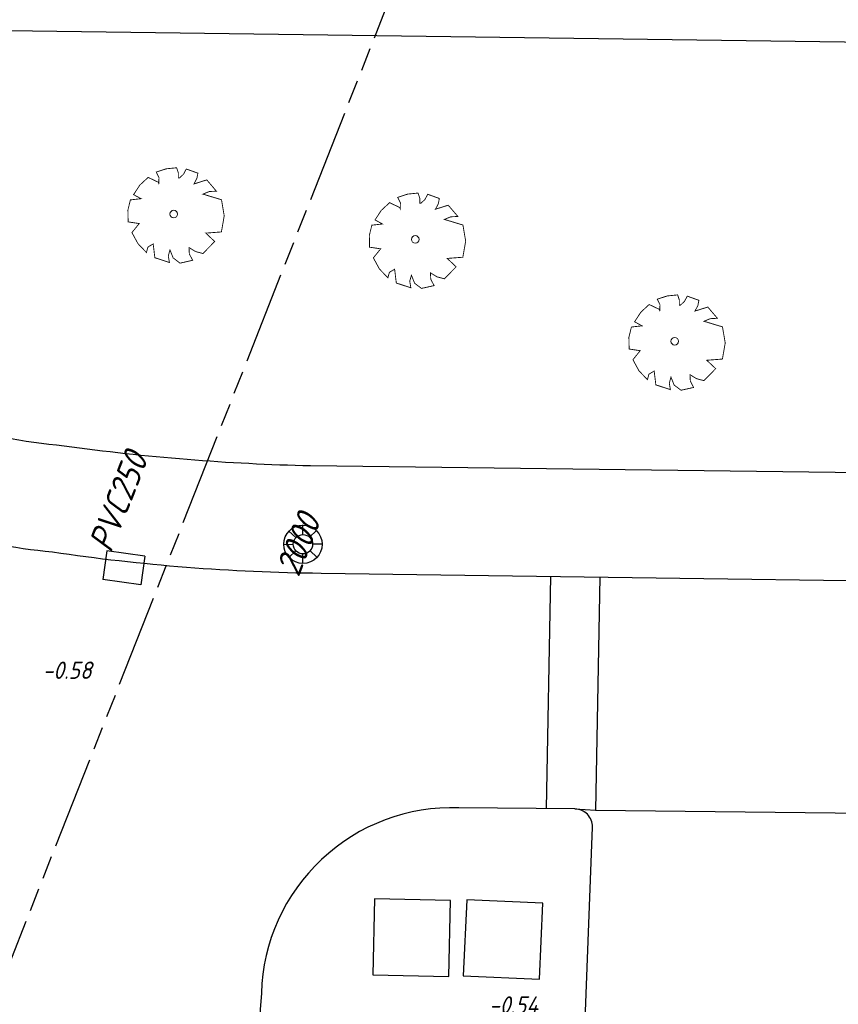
# Model space of a CAD drawing. Header units: metres. Extents: x 111546 to 149831, y 498798 to 507863.
# Tile 870 of 1056: x 111974 to 111995, y 501741 to 501767. Entities that reach past the tile are written whole.
import ezdxf
from ezdxf.enums import TextEntityAlignment as Align

# ---------------------------------------------------------------- set-up
doc = ezdxf.new("R2010")
doc.units = ezdxf.units.M
doc.linetypes.add('ACAD_ISO09W100', pattern=[45, 24, -3, 6, -3, 6, -3])
for name, color, linetype in [('0-hoogte mv-bestaand', 253, 'Continuous'), ('2-bs-Streng gemengd', 252, 'ACAD_ISO09W100'), ('2-bs-Streng gemengd aanlegjaar', 252, 'Continuous'), ('2-bs-Streng gemengd diameter', 252, 'Continuous'), ('3-bs-straatkolk', 252, 'Continuous'), ('B03_OVEROPSTAL', 1, 'Continuous'), ('Q19_OVLIJNVOBJ', 252, 'Continuous'), ('Q21_LICHTMAST', 252, 'Continuous'), ('Q26_BOOM', 252, 'Continuous'), ('V02_KNTOPENVERH', 252, 'Continuous'), ('V03_KNTTEGELPAD', 252, 'Continuous')]:
    doc.layers.add(name, color=color, linetype=linetype)
doc.styles.get("Standard").update_dxf_attribs({"font": 'isocp-ie.shx'})
doc.styles.add('veysel', font='isocp-ie.shx', dxfattribs={"height": 0.1})

# ---------------------------------------------------------------- blocks, each defined once
blk = doc.blocks.new('Q26')
at = {"linetype": 'Continuous', "lineweight": 20, "const_width": 0.0225}
blk.add_lwpolyline([(0.757, 0.516), (1.237, 0.371), (1.308, -0.046), (1.235, -0.463), (0.83, -0.494), (1.061, -0.711), (0.757, -1.022), (0.565, -0.971), (0.395, -0.867), (0.404, -1.032), (0.49, -1.198), (0.163, -1.271), (-0.015, -1.136), (-0.097, -0.929), (-0.141, -1.084), (-0.112, -1.255), (-0.489, -1.131), (-0.532, -0.774), (-0.668, -0.854), (-0.707, -0.996), (-0.927, -0.766), (-1.083, -0.479), (-0.894, -0.246), (-1.181, -0.203), (-1.187, 0.104), (-1.122, 0.367), (-0.847, 0.398), (-1.04, 0.503), (-0.879, 0.749), (-0.663, 0.95), (-0.402, 0.826), (-0.388, 0.795), (-0.382, 0.942), (-0.452, 1.088), (-0.194, 1.172), (0.076, 1.199), (0.118, 1.07), (0.119, 0.935), (0.148, 0.935), (0.252, 1.031), (0.325, 1.167), (0.626, 1.059), (0.6, 0.925), (0.525, 0.78), (0.856, 0.885), (1.105, 0.593), (0.924, 0.584)], close=True, dxfattribs=at)
at = {"linetype": 'Continuous', "lineweight": 20}
blk.add_circle((0.001, -0.001), 0.0983, dxfattribs=at)
blk = doc.blocks.new('Q21')
at = {"color": 0, "linetype": 'ByBlock', "lineweight": -2}
for p, q in [((-0.181, 0.172), (-0.363, 0.343)), ((-0.003, 0.25), (0.001, 0.5)), ((0.173, 0.18), (0.351, 0.353)), ((0.25, 0.008), (0.5, 0.015)), ((-0.25, -0.008), (-0.5, -0.015)), ((-0.186, -0.167), (-0.365, -0.341)), ((-0.01, -0.25), (-0.014, -0.5)), ((0.183, -0.171), (0.357, -0.336))]:
    blk.add_line(p, q, dxfattribs=at)
for radius in [0.498, 0.25]:
    blk.add_circle((0, 0), radius, dxfattribs=at)
blk = doc.blocks.new('KOLK_M')
at = {"color": 0}
for p, q in [((-0.404, 0.475), (-0.569, -0.255)), ((0.569, 0.255), (-0.404, 0.475)), ((0.569, 0.255), (0.404, -0.475)), ((0.404, -0.475), (-0.569, -0.255))]:
    blk.add_line(p, q, dxfattribs=at)

msp = doc.modelspace()

# ---------------------------------------------------------------- linework, layer by layer
at = {"layer": '2-bs-Streng gemengd', "ltscale": 0.1, "flags": 128}
msp.add_lwpolyline([(111970.106, 501732.604), (111988.101, 501778.263)], dxfattribs=at)
at = {"layer": 'B03_OVEROPSTAL'}
for points in [[(111983.269, 501741.825), (111985.231, 501741.784), (111985.273, 501743.747), (111983.309, 501743.788)], [(111985.608, 501741.798), (111987.579, 501741.71), (111987.666, 501743.681), (111985.696, 501743.769)]]:
    msp.add_lwpolyline(points, close=True, dxfattribs=at)
at = {"layer": 'Q19_OVLIJNVOBJ'}
for p, q in [((111987.869, 501752.138), (111987.751, 501746.136)), ((111989.149, 501752.12), (111989.037, 501746.091))]:
    msp.add_line(p, q, dxfattribs=at)
at = {"layer": 'V02_KNTOPENVERH'}
msp.add_line((111988.501, 501746.12), (111985.495, 501746.149), dxfattribs=at)
for points in [[(111981.924, 501752.229), (112005.474, 501751.899), (112006.486, 501751.909), (112014.801, 501752.191), (112025.562, 501752.601)], [(111988.501, 501746.12), (111989.037, 501746.091), (112006.09, 501745.895), (112010.578, 501746.007), (112014.769, 501746.205), (112024.724, 501746.566)], [(111980.378, 501741.35), (111980.345, 501740.922), (111980.339, 501739.574), (111980.276, 501735.242)]]:
    msp.add_lwpolyline(points, dxfattribs=at)
for centre, radius, start, end in [((111977.1614, 501774.0049), 21.3403, 247.76172, 264.09243), ((111982.4695, 501803.5232), 51.2971, 261.58776, 269.39073), ((111985.3191, 501741.2091), 4.9431, 87.96032, 178.36606)]:
    msp.add_arc(centre, radius, start, end, dxfattribs=at)
at = {"layer": 'V03_KNTTEGELPAD'}
msp.add_line((111988.763, 501740.653), (111988.953, 501745.652), dxfattribs=at)
for points in [[(111969.335, 501766.346), (112003.13, 501765.883), (112003.217, 501773.299), (111982.258, 501773.59), (111982.16, 501768.396), (111969.38, 501768.626)], [(111981.654, 501755.014), (112006.796, 501754.696), (112026.007, 501755.414)]]:
    msp.add_lwpolyline(points, dxfattribs=at)
for centre, radius, start, end in [((111977.042, 501773.7278), 18.2861, 244.65384, 264.43271), ((111982.8709, 501810.0606), 55.06, 262.06298, 268.73355), ((111988.4973, 501745.6641), 0.4559, 358.47467, 89.53258)]:
    msp.add_arc(centre, radius, start, end, dxfattribs=at)

# ---------------------------------------------------------------- block references
at = {"layer": '3-bs-straatkolk', "rotation": 4.8091354}
msp.add_blockref('KOLK_M', (111976.816, 501752.367), dxfattribs=at)
at = {"layer": 'Q21_LICHTMAST'}
msp.add_blockref('Q21', (111981.455, 501752.976), dxfattribs=at)
at = {"layer": 'Q26_BOOM'}
for p in [(111978.108, 501761.529), (111984.362, 501760.874), (111991.085, 501758.236)]:
    msp.add_blockref('Q26', p, dxfattribs=at)

# ---------------------------------------------------------------- texts
at = {"layer": '0-hoogte mv-bestaand', "style": 'veysel', "oblique": 15}
for s, p in [('-0.58', (111975.3462, 501749.4883)), ('-0.54', (111986.9076, 501740.8178))]:
    msp.add_text(s, height=0.45, rotation=360, dxfattribs=at).set_placement(p, align=Align.CENTER)
at = {"layer": '2-bs-Streng gemengd aanlegjaar', "oblique": 15}
msp.add_text('2000', height=0.65, rotation=68.48974, dxfattribs=at).set_placement((111981.5227, 501752.0306), align=Align.BOTTOM_LEFT)
at = {"layer": '2-bs-Streng gemengd diameter', "oblique": 15}
msp.add_text('PVC250', height=0.65, rotation=68.48974, dxfattribs=at).set_placement((111976.6639, 501752.6558), align=Align.BOTTOM_LEFT)

doc.saveas('drawing.dxf')
